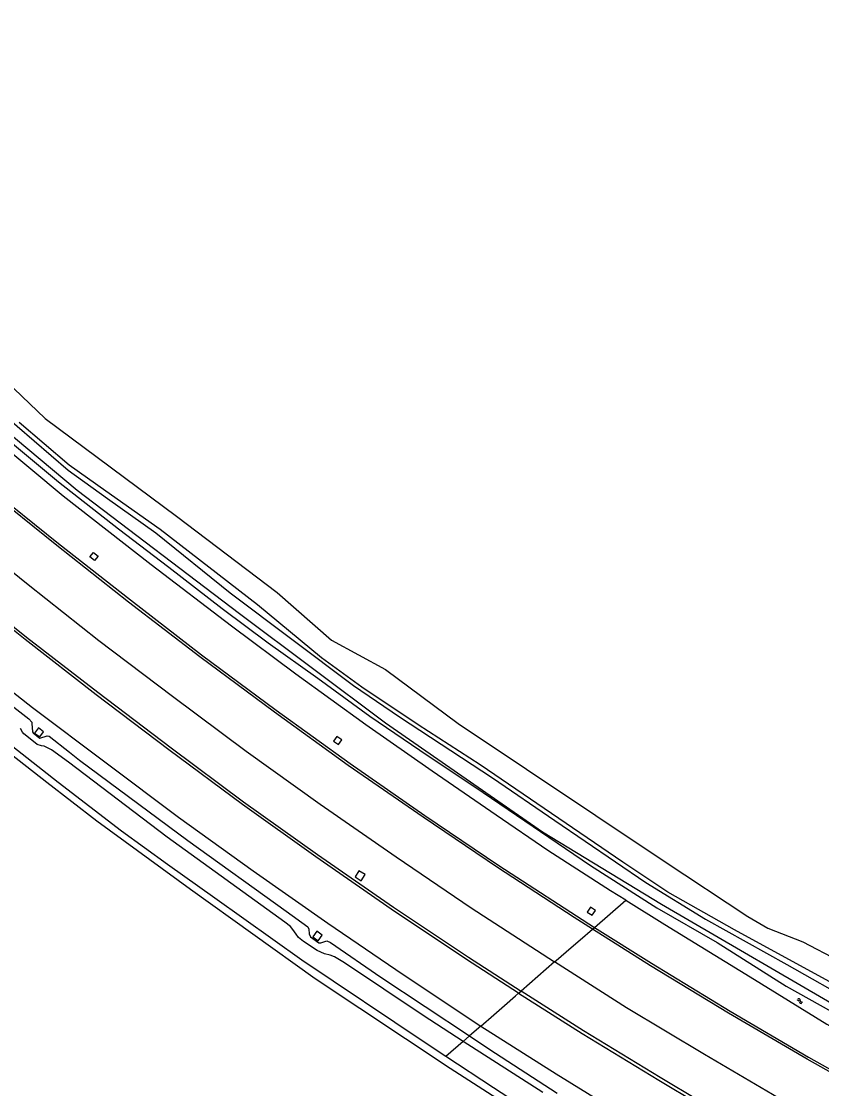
# Model space of a CAD drawing. Extents: x 126000 to 131009, y 393000 to 395500.
# Drawn here: x 127157.3 to 127366.6, y 394640.1 to 394919.3 of the extents above; entities that cross this region are included whole.
import ezdxf

# ---------------------------------------------------------------- set-up
doc = ezdxf.new("R2010")
doc.units = 0
for name, color, linetype in [('gg-knt-BGT kruinlijn', 7, 'Continuous'), ('gg-knt-bovenkant onderkant talud', 7, 'Continuous'), ('gg-kntw-bovenkant insteek waterloop', 7, 'Continuous'), ('gt-symb-watersymbool', 7, 'Continuous'), ('gx-grn-maaiveld', 7, 'Continuous')]:
    doc.layers.add(name, color=color, linetype=linetype)

# ---------------------------------------------------------------- blocks, each defined once
blk = doc.blocks.new('gt0-WA')
at = {"layer": 'gt-symb-watersymbool'}
for centre, start, end in [((-0.32, 0.02), 28.0725, 151.9275), ((0.43, 0.42), 208.0725, 331.9275), ((-0.32, -0.43), 28.0725, 151.9275), ((0.43, -0.03), 208.0725, 331.9275)]:
    blk.add_arc(centre, 0.425, start, end, dxfattribs=at)

msp = doc.modelspace()

# ---------------------------------------------------------------- linework, layer by layer
at = {"layer": 'gg-knt-BGT kruinlijn'}
for p, q in [((127155.38, 394739.89), (127159.31, 394736.86)), ((127159.31, 394736.86), (127160.03, 394735.94)), ((127160.03, 394735.94), (127160.05, 394735.59)), ((127160.05, 394735.59), (127160.25, 394733.4)), ((127160.25, 394733.4), (127160.41, 394733.18)), ((127160.41, 394733.18), (127161.85, 394731.96)), ((127161.85, 394731.96), (127162.18, 394731.81)), ((127162.18, 394731.81), (127164.06, 394732.38)), ((127164.06, 394732.38), (127164.6, 394732.28)), ((127164.6, 394732.28), (127169.94, 394728.11)), ((127169.94, 394728.11), (127172.56, 394725.99)), ((127172.56, 394725.99), (127200.9, 394705.02)), ((127200.9, 394705.02), (127226.6, 394686.52)), ((127226.6, 394686.52), (127232.26, 394682.43)), ((127232.26, 394682.43), (127232.54, 394681.79)), ((127232.54, 394681.79), (127232.6, 394680.6)), ((127232.6, 394680.6), (127232.97, 394679.79)), ((127232.97, 394679.79), (127235.1, 394678.25)), ((127235.1, 394678.25), (127235.61, 394678.26)), ((127235.61, 394678.26), (127237.25, 394678.79)), ((127237.25, 394678.79), (127238.14, 394678.31)), ((127238.14, 394678.31), (127251.37, 394669.29)), ((127251.37, 394669.29), (127274.53, 394653.89)), ((127274.53, 394653.89), (127279.59, 394650.53)), ((127279.59, 394650.53), (127297.45, 394638.94))]:
    msp.add_line(p, q, dxfattribs=at)
for points in [[(127151.76, 394817.23), (127169.52, 394801.91), (127179.88, 394794.48), (127192.47, 394785.48), (127211.96, 394769.75), (127244.21, 394745.53), (127256.26, 394737.33), (127280.55, 394721.41), (127296.85, 394710.25), (127320.63, 394693.99), (127336.3, 394684.44), (127357.52, 394672.55), (127375.41, 394662.48), (127413.72, 394641.72)], [(127376.28, 394663.94), (127343.88, 394681.62), (127326.43, 394691.53), (127314.63, 394699.38), (127277.3, 394724.8), (127261.13, 394735.24), (127246.36, 394745.12), (127235.85, 394752.82), (127219.1, 394766.66), (127193.59, 394786.39), (127179.45, 394796.36), (127169.84, 394803.2), (127156.78, 394814.35)]]:
    msp.add_lwpolyline(points, dxfattribs=at)
at = {"layer": 'gg-knt-bovenkant onderkant talud'}
for points in [[(127413.72, 394641.72), (127411.81, 394641.27), (127401.51, 394644.62), (127375.04, 394659), (127324.74, 394688.25), (127293.65, 394707.21), (127252.58, 394735.71), (127214.39, 394764.25), (127171.95, 394796.59), (127140.11, 394823.15), (127103.96, 394853.54), (127049.18, 394901.47), (127015.66, 394931.28), (126969.21, 394973.96), (126887.15, 395047.96), (126780.06, 395142.95), (126762.04, 395161.58), (126750.89, 395173.5)], [(127143.1, 394834.92), (127163.57, 394815.37), (127197.87, 394789.85), (127224.21, 394769.84), (127238.44, 394757.41), (127252.59, 394749.7), (127271.6, 394735.62), (127325.45, 394699.56), (127347.37, 394685.17), (127352.58, 394682.05), (127361.71, 394678.53), (127380.42, 394668.76)]]:
    msp.add_lwpolyline(points, dxfattribs=at)
at = {"layer": 'gg-kntw-bovenkant insteek waterloop'}
for points in [[(127000, 394858.21), (127071.79, 394794.35), (127117.13, 394757.01), (127143.37, 394736.32), (127163.97, 394720.25), (127177.04, 394710.15), (127201.55, 394692.32), (127234.14, 394668.94), (127269.46, 394645.46), (127284.17, 394636.03)], [(127109.19, 394846.94), (127167.07, 394798.8), (127182.76, 394786.49), (127195.9, 394776.5), (127209.83, 394765.72), (127221.89, 394756.75), (127234.86, 394747.44), (127248.46, 394737.51), (127263.69, 394727.19), (127275.92, 394719.01), (127306.16, 394698.48), (127323.54, 394687.42), (127339.28, 394678.29), (127357.35, 394666.95), (127381.07, 394653.65), (127399.92, 394643.73), (127416.68, 394635.5)], [(127268.33, 394648.5), (127263.16, 394651.89), (127230.67, 394673.71), (127207.89, 394689.92), (127195.57, 394698.69), (127183.5, 394707.47), (127166.98, 394720.17), (127142.68, 394739.17), (127107.95, 394767.76), (127086.34, 394785.99), (127078.51, 394792.62)], [(127353.95, 394595.46), (127337.79, 394605.06), (127300.05, 394627.76), (127280.81, 394640.34), (127268.33, 394648.5)]]:
    msp.add_lwpolyline(points, dxfattribs=at)
at = {"layer": 'gx-grn-maaiveld'}
for p, q in [((127307.22, 394682.29), (127315.39, 394689.39)), ((127306.67, 394681.81), (127307.22, 394682.29)), ((127296.8, 394673.24), (127288.04, 394665.63)), ((127287.37, 394665.04), (127288.04, 394665.63)), ((127277.52, 394656.49), (127274.53, 394653.89)), ((127272.87, 394652.44), (127274.53, 394653.89))]:
    msp.add_line(p, q, dxfattribs=at)
for points in [[(127315.39, 394689.39), (127311.38, 394691.87), (127295.01, 394702.4), (127281.49, 394711.6), (127264.79, 394723.18), (127247.39, 394735.29), (127229.11, 394748.48), (127212.3, 394761.06), (127191.31, 394777.11), (127168.26, 394795.03), (127115.88, 394838.74), (127115.27, 394838.07), (127114.47, 394838.31), (127087.79, 394861.15), (127056.18, 394889.72), (127031.31, 394911.99)], [(127001.28, 394907.11), (127015.27, 394894.63), (127033.01, 394878.88), (127051.02, 394862.92), (127067.74, 394848.34), (127085.26, 394833.24), (127103.6, 394817.49), (127121.63, 394802.31), (127140.38, 394787.03), (127159.11, 394772), (127177.61, 394757.35), (127196.84, 394742.75), (127216.13, 394728.35), (127235.45, 394714.52), (127255.36, 394700.73), (127275, 394687.41), (127296.8, 394673.24)], [(126983.72, 394889.91), (126996.51, 394878.52), (127014.2, 394862.88), (127032.53, 394846.79), (127050.39, 394830.89), (127068.55, 394814.99), (127086.06, 394799.9), (127104.28, 394784.62), (127122.72, 394769.65), (127141.31, 394754.64), (127160.19, 394739.78), (127179.48, 394725.33), (127198.43, 394711.15), (127217.93, 394697.1), (127237.44, 394683.38), (127257.16, 394669.99), (127277.52, 394656.49)], [(127114.64, 394824.68), (127115.04, 394825.15), (127130.64, 394812.15), (127148.57, 394797.49), (127167.01, 394782.65), (127185.87, 394767.92), (127204.46, 394753.59), (127223.96, 394739.14), (127243.29, 394725.19), (127262.89, 394711.52), (127282.25, 394698.46), (127307.22, 394682.29)], [(127306.67, 394681.81), (127301.91, 394684.84), (127281.89, 394697.93), (127262.46, 394711.14), (127242.84, 394724.61), (127223.51, 394738.6), (127204.01, 394753.02), (127185.34, 394767.33), (127166.6, 394782.15), (127148.13, 394797.01), (127130.06, 394811.67), (127114.64, 394824.68)], [(127092.77, 394811.14), (127093.28, 394811.74), (127103.48, 394803.08), (127121.6, 394788.07), (127140.14, 394772.99), (127158.68, 394758.2), (127177.3, 394743.77), (127196.5, 394729.23), (127215.4, 394715.13), (127234.74, 394701.32), (127254.62, 394687.54), (127274.3, 394674.46), (127288.04, 394665.63)], [(127287.37, 394665.04), (127273.71, 394673.9), (127254.05, 394687.07), (127234.33, 394700.71), (127215.17, 394714.43), (127195.9, 394728.72), (127176.89, 394743.11), (127158.35, 394757.55), (127139.49, 394772.54), (127121.23, 394787.45), (127103.04, 394802.42), (127092.77, 394811.14)], [(127177.41, 394779.39), (127176.48, 394778.2), (127175.22, 394779.16), (127176.18, 394780.35), (127177.41, 394779.39)], [(127272.87, 394652.44), (127262.45, 394659.24), (127241.83, 394673.04), (127239.19, 394674.6), (127238.05, 394675), (127236.62, 394675.37), (127234.67, 394676.24), (127231.12, 394678.61), (127229.85, 394679.68), (127229.21, 394680.53), (127228.35, 394681.77), (127227.75, 394682.49), (127226.27, 394683.66), (127195.45, 394705.84), (127169.64, 394725.54), (127165.24, 394728.7), (127163.26, 394729.68), (127162.63, 394729.8), (127161.46, 394730.14), (127160.9, 394730.55), (127157.99, 394732.9), (127157.63, 394733.38), (127157.12, 394734.27)], [(127160.78, 394733.11), (127162.19, 394732.11), (127163.13, 394733.46), (127161.83, 394734.52), (127160.78, 394733.11)], [(127238.97, 394730.99), (127240.28, 394730.1), (127241.17, 394731.3), (127239.87, 394732.24), (127238.97, 394730.99)], [(127244.61, 394695.49), (127246.22, 394694.49), (127247.27, 394696.09), (127245.63, 394697.08), (127244.61, 394695.49)], [(127315.39, 394689.39), (127325.64, 394683.07), (127347.96, 394669.32), (127367.98, 394657), (127395.86, 394641.36), (127415.03, 394630.7), (127427.47, 394624.54), (127451.62, 394611.69), (127479.87, 394598.57), (127512.87, 394583.57), (127553.18, 394566.85), (127588.83, 394553.25), (127611.24, 394545.24), (127619.3, 394542.49)], [(127305.3, 394686.28), (127306.6, 394685.44), (127307.46, 394686.69), (127306.18, 394687.55), (127305.3, 394686.28)], [(127233.57, 394679.79), (127234.96, 394678.76), (127236.01, 394680.23), (127234.59, 394681.28), (127233.57, 394679.79)], [(127296.8, 394673.24), (127297.81, 394674.11), (127300.56, 394676.51), (127303.45, 394679.02), (127306.67, 394681.81)], [(127636.85, 394525.15), (127622.98, 394529.82), (127600.52, 394537.67), (127577.65, 394546.08), (127555.47, 394554.72), (127533.5, 394563.61), (127511.88, 394572.93), (127489.45, 394582.91), (127468.1, 394592.78), (127446.77, 394603.22), (127425.46, 394613.87), (127404.58, 394624.82), (127383.53, 394636.21), (127362.85, 394647.8), (127342.3, 394659.88), (127321.92, 394672.21), (127306.67, 394681.81)], [(127307.22, 394682.29), (127322.17, 394672.94), (127342.7, 394660.38), (127363.17, 394648.3), (127383.85, 394636.74), (127404.89, 394625.35), (127425.71, 394614.41), (127447.04, 394603.74), (127468.4, 394593.36), (127489.71, 394583.49), (127512.2, 394573.52), (127533.76, 394564.32), (127555.76, 394555.39), (127577.89, 394546.74), (127600.75, 394538.37), (127623.25, 394530.51), (127637.38, 394525.77)], [(127627.94, 394514.78), (127618.64, 394517.98), (127595.78, 394525.93), (127573.34, 394534.39), (127551.03, 394542.96), (127528.82, 394552.01), (127506.55, 394561.48), (127484.69, 394571.25), (127463.07, 394581.27), (127441.58, 394591.76), (127419.75, 394602.78), (127398.76, 394613.75), (127377.48, 394625.23), (127356.74, 394636.8), (127335.97, 394649.01), (127315.58, 394661.28), (127296.8, 394673.24)], [(127277.52, 394656.49), (127280.88, 394659.4), (127283.73, 394661.89), (127286.59, 394664.37), (127287.37, 394665.04)], [(127287.37, 394665.04), (127303.98, 394654.57), (127324.04, 394642.32), (127344.44, 394630.09), (127365.29, 394618.19), (127385.92, 394606.97), (127407.13, 394595.67), (127427.09, 394585.48), (127448.56, 394574.96), (127469.97, 394564.84), (127491.89, 394554.81), (127513.74, 394545.38), (127535.76, 394536.18), (127557.73, 394527.57), (127579.85, 394519.24), (127602.25, 394511.1), (127619.66, 394505.15)], [(127620.28, 394505.87), (127602.45, 394511.74), (127580.08, 394519.87), (127557.98, 394528.12), (127536, 394536.88), (127514.03, 394546.04), (127492.15, 394555.59), (127470.31, 394565.5), (127448.96, 394575.59), (127427.43, 394586.2), (127407.49, 394596.38), (127386.28, 394607.65), (127365.72, 394618.88), (127344.85, 394630.81), (127324.37, 394643.04), (127304.37, 394655.24), (127288.04, 394665.63)], [(127277.52, 394656.49), (127297.2, 394644), (127317.69, 394631.33), (127338.49, 394618.88), (127359, 394607.09), (127380.49, 394595.36), (127401.84, 394583.97), (127422.05, 394573.8), (127443.67, 394563.22), (127465.09, 394553.08), (127487.09, 394543.24), (127508.96, 394533.71), (127530.94, 394524.61), (127553.53, 394515.69), (127575.88, 394507.26), (127598.84, 394499.02), (127610.67, 394494.69)], [(127272.87, 394652.44), (127268.37, 394648.54), (127268.33, 394648.5)], [(127293.76, 394639.09), (127272.87, 394652.44)]]:
    msp.add_lwpolyline(points, dxfattribs=at)

# ---------------------------------------------------------------- block references
at = {"layer": 'gt-symb-watersymbool', "rotation": -29.07686353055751}
msp.add_blockref('gt0-WA', (127360.91, 394663.03), dxfattribs=at)

doc.saveas('drawing.dxf')
